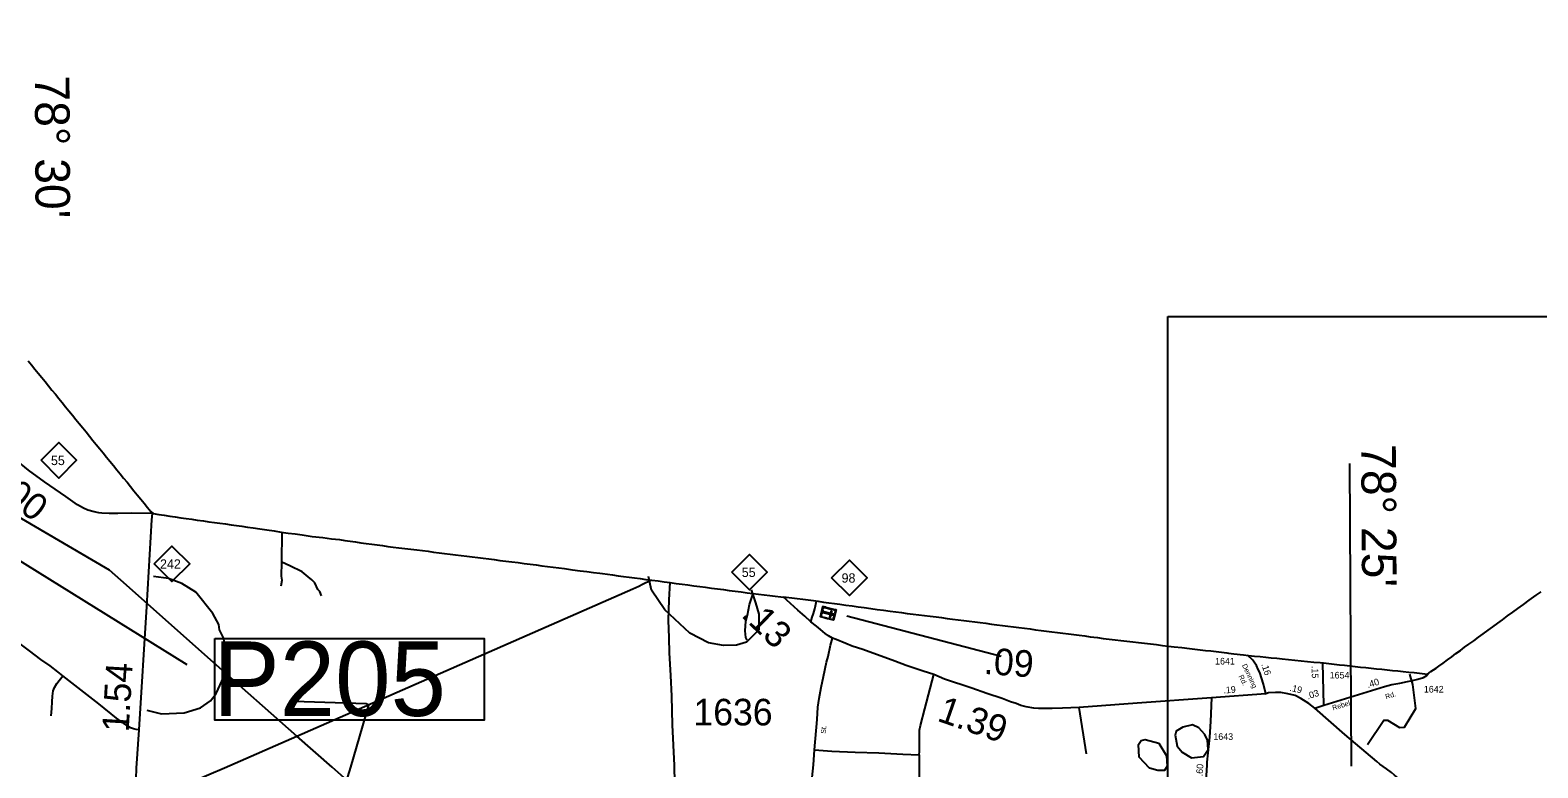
# Model space of a CAD drawing. Extents: x 2093524 to 2270757, y 289120 to 570408.
# Drawn here: x 2149355 to 2177691, y 546370 to 560239 of the extents above; entities that cross this region are included whole.
import ezdxf

# ---------------------------------------------------------------- set-up
doc = ezdxf.new("R2010")
doc.units = 0
for name, color, linetype in [('Exist Boundary Political CountyLine', 7, 'Continuous'), ('Exist Cultural Cemetery CELL', 7, 'Continuous'), ('Exist Hydrographic Misc Water Feature', 7, 'Continuous'), ('Exist Hydrographic Pond Under 1500 Sq Ft', 7, 'Continuous'), ('Exist Road Non-System Type 51', 7, 'Continuous'), ('Exist Road Primary NC Attributed', 7, 'Continuous'), ('Exist Road Primary NC Mileage Hundredths English Label', 7, 'Continuous'), ('Exist Road Primary NC Shield CELL', 7, 'Continuous'), ('Exist Road Primary NC Shield Number Label', 7, 'Continuous'), ('Exist Road Secondary Mileage Hundredths English Label', 7, 'Continuous'), ('Exist Road Secondary Structure Pipe Number Label', 7, 'Continuous'), ('Exist Road Secondary Type 51 Attributed', 7, 'Continuous'), ('Exist Road Secondary Type 51 Label', 7, 'Continuous'), ('Exist Road Secondary Type 51 Number Label', 7, 'Continuous'), ('Exist Utilities Electrical Transmission Line', 7, 'Continuous'), ('Exist Utilities Telephone Line', 7, 'Continuous'), ('Map Preparation Inset Cut Line', 7, 'Continuous'), ('Map Preparation Longitude Latitude Label', 7, 'Continuous'), ('Map Preparation Longitude Latitude Lines', 7, 'Continuous')]:
    doc.layers.add(name, color=color, linetype=linetype)

msp = doc.modelspace()

# ---------------------------------------------------------------- linework, layer by layer
at = {"layer": 'Exist Boundary Political CountyLine'}
for points in [[(2149316, 554025), (2149380, 553946), (2149444, 553868), (2149508, 553789), (2149572, 553710), (2149636, 553631), (2149700, 553552), (2149765, 553473), (2149829, 553394), (2149893, 553316), (2149957, 553237), (2150021, 553158), (2150085, 553079), (2150150, 553000), (2150214, 552921), (2150278, 552843), (2150342, 552764), (2150406, 552685), (2150470, 552606), (2150534, 552527), (2150598, 552448), (2150662, 552370), (2150726, 552291), (2150791, 552212), (2150855, 552133), (2150919, 552054), (2150983, 551975), (2151047, 551896), (2151111, 551818), (2151176, 551739), (2151240, 551660), (2151304, 551581), (2151368, 551502), (2151432, 551423), (2151496, 551345), (2151560, 551266), (2151624, 551187), (2151668, 551150), (2151771, 551135), (2151875, 551120), (2151978, 551104), (2152082, 551089), (2152185, 551073), (2152289, 551058), (2152392, 551043), (2152496, 551027), (2152612, 551012), (2152715, 550998), (2152819, 550984), (2152922, 550970), (2153026, 550955), (2153130, 550941), (2153233, 550927), (2153336, 550912), (2153440, 550898), (2153544, 550884), (2153673, 550864), (2153803, 550844), (2153938, 550823), (2154073, 550802), (2154204, 550785), (2154334, 550768), (2154465, 550750), (2154657, 550722), (2154854, 550699), (2155019, 550674), (2155170, 550661), (2155270, 550646), (2155371, 550632), (2155472, 550618), (2155572, 550603), (2155673, 550589), (2155774, 550575)], [(2155774, 550575), (2155874, 550561), (2155975, 550548), (2156075, 550534), (2156176, 550520), (2156287, 550507), (2156398, 550494), (2156509, 550481), (2156620, 550468), (2156730, 550455), (2156834, 550442), (2156938, 550428), (2157042, 550415), (2157145, 550402), (2157249, 550389), (2157352, 550376), (2157456, 550363), (2157560, 550349), (2157664, 550336), (2157767, 550323), (2157871, 550310), (2157974, 550297), (2158078, 550284), (2158182, 550270), (2158296, 550256), (2158410, 550242), (2158524, 550228), (2158639, 550213), (2158753, 550199), (2158867, 550185), (2158974, 550171), (2159080, 550157), (2159186, 550143), (2159292, 550129), (2159398, 550115), (2159545, 550095), (2159692, 550076), (2159816, 550059), (2159940, 550043), (2160064, 550027), (2160114, 550021), (2160301, 549997), (2160404, 549982), (2160506, 549966), (2160611, 549953), (2160716, 549940), (2160821, 549927), (2160926, 549914), (2161040, 549898), (2161155, 549883), (2161270, 549868), (2161384, 549853), (2161495, 549838), (2161606, 549823), (2161717, 549808), (2161828, 549794), (2161939, 549779), (2162050, 549764), (2162161, 549749), (2162272, 549735), (2162383, 549721), (2162494, 549706), (2162606, 549692), (2162717, 549677), (2162828, 549663), (2162939, 549649), (2163044, 549636), (2163149, 549624), (2163254, 549612), (2163358, 549600), (2163464, 549588), (2163565, 549578), (2163668, 549565), (2163771, 549553), (2163874, 549540), (2163976, 549527), (2164079, 549514), (2164162, 549502), (2164264, 549488), (2164367, 549475), (2164469, 549461), (2164572, 549448), (2164686, 549431), (2164801, 549415), (2164916, 549398), (2165031, 549382), (2165152, 549365), (2165273, 549349), (2165394, 549332), (2165516, 549316), (2165624, 549302), (2165732, 549289), (2165840, 549275), (2165948, 549262), (2166056, 549248), (2166164, 549235), (2166273, 549221), (2166381, 549208), (2166485, 549194), (2166588, 549181)], [(2176666, 548892), (2176756, 548958), (2176846, 549024), (2176936, 549089), (2177026, 549155), (2177123, 549226), (2177220, 549296), (2177316, 549367), (2177422, 549444), (2177527, 549521), (2177574, 549554), (2177662, 549618), (2177752, 549682)], [(2166588, 549181), (2166692, 549168), (2166796, 549154), (2166900, 549141), (2167004, 549128), (2167108, 549114), (2167212, 549101), (2167316, 549088), (2167420, 549074), (2167524, 549061), (2167628, 549048), (2167731, 549034), (2167835, 549021), (2167939, 549008), (2168043, 548994), (2168147, 548981), (2168251, 548967), (2168354, 548954), (2168456, 548941), (2168559, 548928), (2168662, 548915), (2168764, 548902), (2168867, 548888), (2168970, 548875), (2169072, 548862), (2169175, 548849), (2169278, 548836), (2169412, 548819), (2169523, 548805), (2169634, 548792), (2169744, 548778), (2169856, 548765), (2169966, 548751), (2170077, 548738), (2170188, 548725), (2170300, 548712), (2170412, 548699), (2170523, 548686), (2170634, 548673), (2170746, 548660), (2170857, 548647), (2170999, 548630), (2171141, 548614), (2171242, 548602), (2171342, 548590), (2171443, 548578), (2171544, 548567), (2171644, 548555), (2171745, 548543), (2171846, 548531), (2171874, 548528), (2171977, 548516), (2172160, 548495), (2172253, 548484), (2172363, 548472), (2172473, 548461), (2172576, 548451), (2172680, 548440), (2172783, 548430), (2172887, 548419), (2173006, 548407), (2173124, 548395), (2173243, 548383), (2173362, 548370), (2173482, 548359), (2173601, 548348), (2173661, 548342), (2173761, 548331), (2173861, 548320), (2173960, 548309), (2174060, 548299), (2174160, 548288), (2174260, 548277), (2174360, 548266), (2174459, 548255), (2174559, 548245), (2174659, 548234), (2174759, 548223), (2174858, 548212), (2174960, 548202), (2175061, 548192), (2175162, 548181), (2175263, 548171), (2175364, 548161), (2175466, 548151), (2175567, 548140), (2175615, 548132), (2175681, 548179), (2175777, 548245), (2175828, 548281), (2175909, 548340), (2175990, 548399), (2176072, 548458), (2176152, 548518), (2176234, 548577), (2176315, 548636), (2176396, 548695), (2176486, 548761), (2176576, 548826), (2176666, 548892)]]:
    msp.add_lwpolyline(points, dxfattribs=at)
at = {"layer": 'Exist Cultural Cemetery CELL'}
for points in [[(2164502, 549338), (2164453, 549145), (2164206, 549208), (2164255, 549401)], [(2164214, 549240), (2164226, 549237), (2164220, 549216), (2164259, 549206), (2164257, 549195), (2164206, 549208)], [(2164252, 549342), (2164231, 549260), (2164220, 549263), (2164241, 549345)], [(2164247, 549369), (2164258, 549366), (2164264, 549387), (2164303, 549377), (2164306, 549388), (2164255, 549401)], [(2164447, 549239), (2164451, 549258), (2164255, 549307), (2164250, 549289)], [(2164279, 549201), (2164321, 549190), (2164318, 549179), (2164276, 549190)], [(2164323, 549383), (2164365, 549373), (2164362, 549362), (2164320, 549372)], [(2164343, 549185), (2164385, 549174), (2164382, 549163), (2164340, 549174)], [(2164426, 549315), (2164408, 549320), (2164379, 549206), (2164397, 549201)], [(2164388, 549367), (2164430, 549356), (2164427, 549345), (2164385, 549356)], [(2164411, 549156), (2164414, 549167), (2164445, 549159), (2164455, 549198), (2164466, 549195), (2164453, 549145)], [(2164460, 549349), (2164457, 549338), (2164489, 549330), (2164479, 549290), (2164489, 549288), (2164502, 549338)], [(2164484, 549266), (2164471, 549216), (2164460, 549219), (2164473, 549269)]]:
    msp.add_lwpolyline(points, close=True, dxfattribs=at)
at = {"layer": 'Exist Hydrographic Misc Water Feature'}
for points in [[(2151547, 547453), (2151821, 547385), (2152247, 547406), (2152555, 547498), (2152746, 547632), (2152853, 547767), (2152993, 548083), (2153033, 548443), (2152997, 548801), (2152913, 548967), (2152904, 549065), (2152786, 549274), (2152468, 549671), (2152208, 549837), (2151958, 549927), (2151674, 549966)], [(2162386, 548671), (2162103, 548719), (2161752, 548900), (2161283, 549339), (2161031, 549712), (2160977, 549965)], [(2162907, 549717), (2162990, 549472), (2163049, 549258), (2163051, 548966), (2162819, 548731), (2162628, 548679), (2162386, 548671)], [(2174492, 546806), (2174798, 547266), (2174864, 547268), (2175090, 547126), (2175182, 547134), (2175399, 547486), (2175343, 547935), (2175286, 548131)], [(2155379, 546381), (2155720, 547549), (2155670, 547573), (2154312, 547617)], [(2152200, 545698), (2152250, 545729), (2152283, 545814), (2155199, 545798), (2155379, 546381)]]:
    msp.add_lwpolyline(points, dxfattribs=at)
at = {"layer": 'Exist Hydrographic Pond Under 1500 Sq Ft'}
for points in [[(2171179, 546558), (2171404, 546583), (2171495, 546715), (2171485, 546893), (2171435, 546999), (2171318, 547122), (2171201, 547180), (2171017, 547138), (2170893, 547062), (2170877, 546987), (2170911, 546780), (2171004, 546663), (2171179, 546558)], [(2170547, 546318), (2170389, 546367), (2170196, 546574), (2170186, 546807), (2170236, 546885), (2170311, 546900), (2170569, 546836), (2170712, 546597), (2170722, 546403), (2170672, 546319), (2170547, 546318)]]:
    msp.add_lwpolyline(points, dxfattribs=at)
at = {"layer": 'Exist Road Non-System Type 51'}
for p, q in [((2154087, 550235), (2154090, 550800)), ((2169207, 546635), (2169069, 547502))]:
    msp.add_line(p, q, dxfattribs=at)
for points in [[(2149970, 548102), (2149878, 548177), (2149731, 548288), (2149555, 548409), (2149344, 548568), (2147763, 549756), (2147627, 549852), (2147501, 549947), (2147413, 550019), (2147354, 550066)], [(2154073, 549793), (2154089, 549899), (2154078, 549972), (2154087, 550235)], [(2154829, 549604), (2154802, 549688), (2154759, 549720), (2154707, 549848), (2154652, 549907), (2154583, 549964), (2154466, 550056), (2154233, 550165), (2154087, 550235)], [(2161711, 545144), (2161698, 545321), (2161693, 545427), (2161674, 545510), (2161651, 545591), (2161622, 545669), (2161596, 545727), (2161544, 545842), (2161492, 545962), (2161481, 546005), (2161479, 546030), (2161479, 546056), (2161472, 546165), (2161464, 546332), (2161462, 546415), (2161425, 547177), (2161416, 547716), (2161396, 548104), (2161372, 548532), (2161366, 548814), (2161354, 549145), (2161362, 549531), (2161385, 549853)], [(2162828, 548770), (2162804, 548820), (2162795, 548946), (2162806, 549126), (2162838, 549243), (2162874, 549442), (2162946, 549648)], [(2149747, 547346), (2149764, 547489), (2149767, 547611), (2149773, 547720), (2149790, 547817), (2149812, 547883), (2149855, 547957), (2149970, 548102)], [(2151406, 547086), (2151349, 547088), (2151299, 547103), (2151241, 547125), (2151153, 547179), (2150980, 547302), (2150643, 547576), (2149970, 548102)], [(2166063, 546617), (2166068, 546675), (2166068, 546823), (2166067, 546999), (2166072, 547079), (2166088, 547167), (2166170, 547481), (2166338, 548122)], [(2164099, 546710), (2164421, 546684), (2164861, 546664), (2165305, 546651), (2165759, 546629), (2166063, 546617)], [(2166063, 546617), (2166062, 546439), (2166066, 546348), (2166067, 546023), (2166083, 545767), (2166091, 545629), (2166098, 545473), (2166102, 545313), (2166109, 544957), (2166113, 544681), (2166116, 544447), (2166121, 544289), (2166116, 544145), (2166108, 543937), (2166096, 543699), (2166088, 543573), (2166089, 543461), (2166092, 543295), (2166089, 543227)]]:
    msp.add_lwpolyline(points, dxfattribs=at)
at = {"layer": 'Exist Road Primary NC Attributed'}
msp.add_line((2172576, 547764), (2171557, 547688), dxfattribs=at)
for points in [[(2151654, 551149), (2151253, 551155), (2151005, 551150), (2150839, 551151), (2150705, 551159), (2150645, 551162), (2150557, 551184), (2150441, 551215), (2150359, 551250), (2150244, 551316), (2150025, 551471), (2149624, 551748), (2149326, 551966), (2149078, 552165), (2148767, 552405), (2148523, 552600), (2148226, 552840), (2147907, 553120), (2147644, 553364), (2147395, 553595), (2147260, 553723)], [(2151176, 543044), (2151210, 543720), (2151246, 544436), (2151290, 545219), (2151321, 545721), (2151349, 546161), (2151354, 546362), (2151406, 547086), (2151546, 549404), (2151644, 551031), (2151654, 551149)], [(2164029, 549114), (2163915, 549224), (2163784, 549332), (2163508, 549583)], [(2164029, 549114), (2164055, 549206), (2164076, 549273), (2164102, 549360), (2164133, 549505)], [(2164435, 548809), (2164361, 548853), (2164299, 548899), (2164207, 548972), (2164132, 549036), (2164029, 549114)], [(2171557, 547688), (2170158, 547588), (2169069, 547502), (2168759, 547490), (2168563, 547485), (2168397, 547486), (2168307, 547487), (2168219, 547495), (2168071, 547518), (2167977, 547543), (2167889, 547581), (2167779, 547614), (2167622, 547671), (2167338, 547770), (2167055, 547868), (2166541, 548039), (2166338, 548122), (2166136, 548187), (2165817, 548297), (2165604, 548377), (2165002, 548595), (2164806, 548659), (2164683, 548707), (2164501, 548783), (2164435, 548809)], [(2173498, 547493), (2173388, 547579), (2173236, 547676), (2173130, 547730), (2172989, 547764), (2172862, 547787), (2172758, 547788), (2172630, 547778), (2172576, 547764)], [(2176638, 545404), (2176493, 545430), (2176449, 545452), (2176389, 545467), (2176333, 545493), (2176222, 545549), (2176009, 545659), (2175697, 545822), (2175453, 545945), (2175313, 546016), (2175248, 546049), (2175202, 546078), (2175172, 546098), (2175075, 546171), (2175059, 546183), (2174994, 546234), (2174938, 546281), (2174845, 546354), (2174723, 546442), (2174666, 546490), (2174066, 547000), (2173498, 547493)]]:
    msp.add_lwpolyline(points, dxfattribs=at)
at = {"layer": 'Exist Road Primary NC Mileage Hundredths English Label'}
msp.add_line((2164703, 549225), (2167602, 548472), dxfattribs=at)
at = {"layer": 'Exist Road Primary NC Shield CELL'}
for points in [[(2149559, 552152), (2149892, 552485), (2150225, 552152), (2149892, 551819)], [(2151687, 550205), (2152020, 550538), (2152353, 550205), (2152020, 549872)], [(2162542, 550048), (2162875, 550381), (2163208, 550048), (2162875, 549715)], [(2164418, 549942), (2164751, 550275), (2165084, 549942), (2164751, 549609)]]:
    msp.add_lwpolyline(points, close=True, dxfattribs=at)
at = {"layer": 'Exist Road Secondary Structure Pipe Number Label'}
msp.add_lwpolyline([(2138624, 552444), (2145379, 552612), (2152301, 548313)], dxfattribs=at)
msp.add_lwpolyline([(2152825, 548802), (2157890, 548802), (2157890, 547266), (2152825, 547266)], close=True, dxfattribs=at)
at = {"layer": 'Exist Road Secondary Type 51 Attributed'}
for p, q in [((2173667, 547550), (2173651, 548343)), ((2173498, 547493), (2173667, 547550))]:
    msp.add_line(p, q, dxfattribs=at)
for points in [[(2164055, 546187), (2164075, 546430), (2164099, 546710), (2164144, 547278), (2164158, 547510), (2164182, 547674), (2164220, 547878), (2164263, 548090), (2164322, 548360), (2164352, 548464), (2164398, 548679), (2164435, 548809)], [(2172556, 547773), (2172576, 547764), (2172536, 547941), (2172463, 548161), (2172437, 548222), (2172404, 548293), (2172374, 548340), (2172334, 548395), (2172236, 548486)], [(2173667, 547550), (2174806, 547898), (2174946, 547939), (2175096, 547965), (2175240, 547994), (2175357, 548017), (2175433, 548039), (2175539, 548067), (2175603, 548107), (2175656, 548161)], [(2171557, 547688), (2171541, 547242), (2171519, 546950), (2171489, 546654), (2171470, 546476), (2171468, 546419), (2171454, 546229), (2171432, 546021), (2171411, 545838), (2171389, 545662), (2171390, 545602), (2171390, 545500), (2171394, 545298), (2171399, 544996), (2171403, 544725), (2171401, 544526)]]:
    msp.add_lwpolyline(points, dxfattribs=at)
at = {"layer": 'Exist Utilities Electrical Transmission Line'}
for points in [[(2154369, 546967), (2160679, 549733), (2160795, 549786), (2160865, 549824), (2161021, 549901)], [(2150560, 545454), (2151025, 545582), (2151382, 545678), (2151418, 545687), (2151489, 545717), (2151738, 545827), (2152127, 545997), (2153006, 546370), (2154369, 546967)]]:
    msp.add_lwpolyline(points, dxfattribs=at)
at = {"layer": 'Exist Utilities Telephone Line'}
for points in [[(2144355, 560239), (2144384, 559706), (2144473, 558903), (2144611, 558082), (2144625, 557376), (2144720, 556434), (2144777, 555725), (2144933, 553926), (2144996, 553627), (2145567, 553248), (2146286, 552838), (2146880, 552462), (2147688, 551936), (2150767, 550139), (2150837, 550092), (2151050, 549907), (2152792, 548357), (2154369, 546967)], [(2155369, 546084), (2155028, 546381), (2154369, 546967)]]:
    msp.add_lwpolyline(points, dxfattribs=at)
at = {"layer": 'Map Preparation Inset Cut Line'}
msp.add_lwpolyline([(2170737, 554853), (2202903, 554853), (2202903, 525630), (2170737, 525630)], close=True, dxfattribs=at)
at = {"layer": 'Map Preparation Longitude Latitude Lines'}
msp.add_line((2174191, 546404), (2174158, 552093), dxfattribs=at)

# ---------------------------------------------------------------- texts
at = {"layer": 'Exist Road Primary NC Mileage Hundredths English Label'}
for s, height, rotation, p in [('1.00', 500, 322.3256, (2148404, 551774)), ('.13', 500, 315.7796, (2162698, 549228)), ('.09', 500, 355.7449, (2167268, 548138)), ('1.54', 500, 86.5214, (2151205, 547033)), ('.19', 125, 4.3171, (2171785, 547767)), ('.19', 125, 346.1351, (2173017, 547822)), ('1.39', 500, 340.7898, (2166381, 547260))]:
    msp.add_text(s, height=height, rotation=rotation, dxfattribs=at).set_placement(p)
at = {"layer": 'Exist Road Primary NC Shield Number Label'}
for s, p in [('55', (2149746, 552062)), ('242', (2151796, 550115)), ('55', (2162729, 549958)), ('98', (2164605, 549852))]:
    msp.add_text(s, height=175, dxfattribs=at).set_placement(p)
at = {"layer": 'Exist Road Secondary Mileage Hundredths English Label'}
for s, rotation, p in [('.16', 288.3312, (2172491, 548317)), ('.15', 271.1635, (2173439, 548285)), ('.40', 16.9995, (2174499, 547869)), ('.03', 18.5561, (2173370, 547654)), ('.60', 85.6878, (2171389, 546208))]:
    msp.add_text(s, height=125, rotation=rotation, dxfattribs=at).set_placement(p)
at = {"layer": 'Exist Road Secondary Structure Pipe Number Label'}
msp.add_text('P205', height=1400, dxfattribs=at).set_placement((2152797, 547346))
at = {"layer": 'Exist Road Secondary Type 51 Label'}
for s, rotation, p in [('Denning', 295.2011, (2172128, 548299)), ('Rd.', 296.1139, (2172062, 548091)), ('Rd.', 16.9995, (2174839, 547658)), ('Rebel', 16.9995, (2173843, 547450)), ('St.', 85.4801, (2164308, 547008))]:
    msp.add_text(s, height=95, rotation=rotation, dxfattribs=at).set_placement(p)
at = {"layer": 'Exist Road Secondary Type 51 Number Label'}
for s, height, p in [('1641', 125, (2171625, 548313)), ('1654', 125, (2173778, 548050)), ('1642', 125, (2175548, 547786)), ('1636', 500, (2161821, 547168)), ('1643', 125, (2171592, 546895))]:
    msp.add_text(s, height=height, dxfattribs=at).set_placement(p)
at = {"layer": 'Map Preparation Longitude Latitude Label'}
for s, rotation, p in [("78° 30'", 270.2886, (2149443, 559385)), ("78° 25'", 270.3367, (2174371, 552454))]:
    msp.add_text(s, height=650, rotation=rotation, dxfattribs=at).set_placement(p)

doc.saveas('drawing.dxf')
